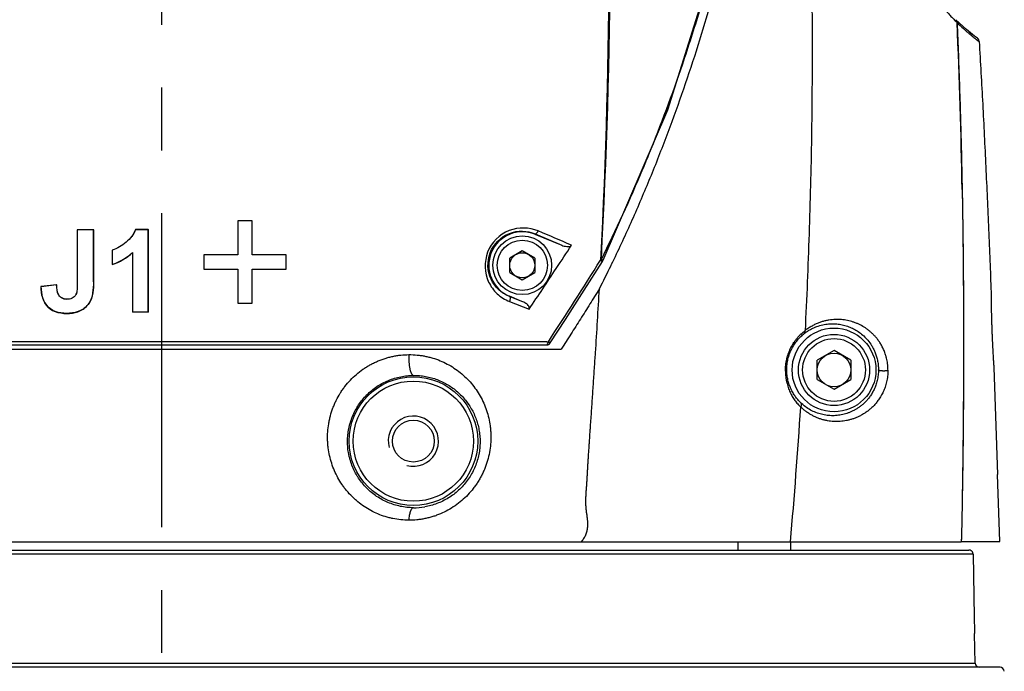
# Model space of a CAD drawing. Header units: millimetres. Extents: x 5828 to 6704, y 123 to 421.
# Tile 269 of 288: x 6558 to 6564, y 327 to 331. Entities that reach past the tile are written whole.
import ezdxf

# ---------------------------------------------------------------- set-up
doc = ezdxf.new("R2010")
doc.units = ezdxf.units.MM
doc.linetypes.add('CENTER', pattern=[0.6, 0.375, -0.075, 0.075, -0.075])
for name, color, linetype in [('中心线', 7, 'Continuous'), ('外形图', 7, 'Continuous'), ('尺寸标注', 7, 'Continuous'), ('运动范围', 7, 'Continuous')]:
    doc.layers.add(name, color=color, linetype=linetype)
doc.styles.add('微软雅黑', font='msyh.ttc', dxfattribs={"height": 1.5})
doc.dimstyles.new('尺寸标注_1_20比例', dxfattribs={"dimtxt": 1.5, "dimasz": 1.25, "dimexe": 0.5, "dimexo": 0.4, "dimgap": 0.5, "dimtad": 1, "dimdec": 1, "dimlfac": 20, "dimdsep": 46, "dimtxsty": '微软雅黑', "dimcen": 0.09, "dimadec": 0, "dimazin": 0, "dimtp": 0.01, "dimtm": 0.01, "dimtfac": 1, "dimtdec": 1, "dimtofl": 0, "dimtmove": 0, "dimatfit": 3, "dimfxl": 1, "dimtolj": 1, "dimarcsym": 0})

# ---------------------------------------------------------------- blocks, each defined once
blk = doc.blocks.new('*D1139')
at = {"layer": 'Defpoints', "color": 0}
for p in [(6498.9812, 336.8553), (6559.0462, 312.8006), (6498.9812, 278.1994)]:
    blk.add_point(p, dxfattribs=at)
at = {"layer": '尺寸标注', "color": 0, "lineweight": -2}
for p, q in [((6498.9812, 336.4553), (6498.9812, 277.6994)), ((6559.0462, 312.4006), (6559.0462, 277.6994)), ((6557.7962, 278.1994), (6500.2312, 278.1994))]:
    blk.add_line(p, q, dxfattribs=at)
at = {"layer": '尺寸标注', "color": 0}
for points in [[(6500.2312, 278.4078), (6500.2312, 277.9911), (6498.9812, 278.1994)], [(6557.7962, 277.9911), (6557.7962, 278.4078), (6559.0462, 278.1994)]]:
    blk.add_solid(points, dxfattribs=at)
at = {"layer": '尺寸标注', "color": 0, "insert": (6529.0137, 279.471), "char_height": 1.5, "attachment_point": 5, "style": '微软雅黑'}
blk.add_mtext('\\A1;\\A1;{\\fAlibaba PuHuiTi 3.0 55 Regular|b0|i0|c134|p18;1201.2}', dxfattribs=at)
blk = doc.blocks.new('*D1142')
at = {"layer": 'Defpoints', "color": 0}
for p in [(6543.4438, 336.8553), (6559.0462, 313.1006), (6543.4438, 284.9761)]:
    blk.add_point(p, dxfattribs=at)
at = {"layer": '尺寸标注', "color": 0, "lineweight": -2}
for p, q in [((6543.4438, 336.4553), (6543.4438, 284.4761)), ((6559.0462, 312.7006), (6559.0462, 284.4761)), ((6557.7962, 284.9761), (6544.6938, 284.9761))]:
    blk.add_line(p, q, dxfattribs=at)
at = {"layer": '尺寸标注', "color": 0}
for points in [[(6544.6938, 285.1845), (6544.6938, 284.7678), (6543.4438, 284.9761)], [(6557.7962, 284.7678), (6557.7962, 285.1845), (6559.0462, 284.9761)]]:
    blk.add_solid(points, dxfattribs=at)
at = {"layer": '尺寸标注', "color": 0, "insert": (6551.245, 286.2477), "char_height": 1.5, "attachment_point": 5, "style": '微软雅黑'}
blk.add_mtext('\\A1;\\A1;{\\fAlibaba PuHuiTi 3.0 55 Regular|b0|i0|c134|p18;312}', dxfattribs=at)
blk = doc.blocks.new('*D1143')
at = {"layer": 'Defpoints', "color": 0}
for p in [(6585.6452, 336.8553), (6559.0462, 313.4006), (6585.6452, 297.3862)]:
    blk.add_point(p, dxfattribs=at)
at = {"layer": '尺寸标注', "color": 0, "lineweight": -2}
for p, q in [((6585.6452, 336.4553), (6585.6452, 296.8862)), ((6559.0462, 313.0006), (6559.0462, 296.8862)), ((6560.2962, 297.3862), (6584.3952, 297.3862))]:
    blk.add_line(p, q, dxfattribs=at)
at = {"layer": '尺寸标注', "color": 0}
for points in [[(6560.2962, 297.5945), (6560.2962, 297.1779), (6559.0462, 297.3862)], [(6584.3952, 297.1779), (6584.3952, 297.5945), (6585.6452, 297.3862)]]:
    blk.add_solid(points, dxfattribs=at)
at = {"layer": '尺寸标注', "color": 0, "insert": (6572.0949, 298.6578), "char_height": 1.5, "attachment_point": 5, "style": '微软雅黑'}
blk.add_mtext('\\A1;\\A1;{\\fAlibaba PuHuiTi 3.0 55 Regular|b0|i0|c134|p18;532}', dxfattribs=at)
blk = doc.blocks.new('*D1147')
at = {"layer": 'Defpoints', "color": 0}
for p in [(6557.7962, 330.8596), (6559.0462, 313.1006), (6559.0462, 305.3798)]:
    blk.add_point(p, dxfattribs=at)
at = {"layer": '尺寸标注', "color": 0, "lineweight": -2}
for p, q in [((6557.7962, 330.4596), (6557.7962, 304.8798)), ((6559.0462, 312.7006), (6559.0462, 304.8798)), ((6556.5462, 305.3798), (6551.7141, 305.3798)), ((6560.2962, 305.3798), (6561.5462, 305.3798))]:
    blk.add_line(p, q, dxfattribs=at)
at = {"layer": '尺寸标注', "color": 0}
for points in [[(6556.5462, 305.1715), (6556.5462, 305.5882), (6557.7962, 305.3798)], [(6560.2962, 305.5882), (6560.2962, 305.1715), (6559.0462, 305.3798)]]:
    blk.add_solid(points, dxfattribs=at)
at = {"layer": '尺寸标注', "color": 0, "insert": (6553.3207, 306.6514), "char_height": 1.5, "attachment_point": 5, "style": '微软雅黑'}
blk.add_mtext('\\A1;\\A1;{\\fAlibaba PuHuiTi 3.0 55 Regular|b0|i0|c134|p18;25}', dxfattribs=at)
blk = doc.blocks.new('*D1157')
at = {"layer": 'Defpoints', "color": 0}
for p in [(6616.6112, 336.8553), (6559.0462, 313.0006), (6616.6112, 278.1994)]:
    blk.add_point(p, dxfattribs=at)
at = {"layer": '尺寸标注', "color": 0, "lineweight": -2}
for p, q in [((6616.6112, 336.4553), (6616.6112, 277.6994)), ((6559.0462, 312.6006), (6559.0462, 277.6994)), ((6560.2962, 278.1994), (6615.3612, 278.1994))]:
    blk.add_line(p, q, dxfattribs=at)
at = {"layer": '尺寸标注', "color": 0}
for points in [[(6560.2962, 278.4078), (6560.2962, 277.9911), (6559.0462, 278.1994)], [(6615.3612, 277.9911), (6615.3612, 278.4078), (6616.6112, 278.1994)]]:
    blk.add_solid(points, dxfattribs=at)
at = {"layer": '尺寸标注', "color": 0, "insert": (6587.8287, 279.479), "char_height": 1.5, "attachment_point": 5, "style": '微软雅黑'}
blk.add_mtext('\\A1;1151.3', dxfattribs=at)

msp = doc.modelspace()

# ---------------------------------------------------------------- linework, layer by layer
at = {"layer": '中心线', "linetype": 'CENTER', "ltscale": 5}
msp.add_line((6559.0462, 312.9415), (6559.0462, 331.5632), dxfattribs=at)
at = {"layer": '外形图', "linetype": 'ByBlock'}
for p, q in [((6563.8461, 330.9126), (6563.7828, 330.9718)), ((6563.894, 330.8734), (6563.8461, 330.9126)), ((6563.9116, 330.8608), (6563.894, 330.8734)), ((6563.9057, 330.8533), (6563.9061, 330.853)), ((6563.9061, 330.853), (6563.9226, 330.8415)), ((6563.9116, 330.8608), (6563.9098, 330.8621)), ((6563.9116, 330.8608), (6563.9116, 330.8608)), ((6558.5403, 329.7172), (6558.5399, 329.7177)), ((6558.6388, 329.7177), (6558.5399, 329.7177)), ((6558.5399, 329.7177), (6558.5399, 329.4001)), ((6558.6383, 329.7172), (6558.5403, 329.7172)), ((6558.5403, 329.7172), (6558.5403, 329.4001)), ((6558.6383, 329.7172), (6558.6388, 329.7177)), ((6558.6383, 329.4065), (6558.6383, 329.7172)), ((6558.6388, 329.4065), (6558.6388, 329.7177)), ((6558.8886, 329.7192), (6558.8883, 329.7197)), ((6558.8883, 329.7197), (6558.9648, 329.7197)), ((6558.9643, 329.7192), (6558.8886, 329.7192)), ((6558.9643, 329.7192), (6558.9648, 329.7197)), ((6558.9643, 329.2265), (6558.9643, 329.7192)), ((6558.9648, 329.2259), (6558.9648, 329.7194)), ((6559.4985, 329.7703), (6559.4981, 329.7707)), ((6559.5848, 329.7707), (6559.4981, 329.7707)), ((6559.4981, 329.7707), (6559.4981, 329.5683)), ((6559.4985, 329.7703), (6559.4985, 329.5678)), ((6559.5844, 329.7703), (6559.4985, 329.7703)), ((6559.5844, 329.7703), (6559.5848, 329.7707)), ((6559.5844, 329.5678), (6559.5844, 329.7703)), ((6559.5848, 329.5683), (6559.5848, 329.7707)), ((6561.273, 329.6931), (6561.2719, 329.6904)), ((6561.2719, 329.6904), (6561.4314, 329.6251)), ((6561.273, 329.6931), (6561.4314, 329.6251)), ((6558.7492, 329.5949), (6558.7488, 329.5953)), ((6558.7488, 329.5953), (6558.7488, 329.5097)), ((6558.7492, 329.5949), (6558.7492, 329.5104)), ((6558.871, 329.5822), (6558.8705, 329.5812)), ((6558.8705, 329.5812), (6558.8705, 329.2261)), ((6558.871, 329.5822), (6558.871, 329.2265)), ((6559.2961, 329.5678), (6559.2956, 329.5683)), ((6559.4981, 329.5683), (6559.2956, 329.5683)), ((6559.2956, 329.5683), (6559.2956, 329.4815)), ((6559.4985, 329.5678), (6559.2961, 329.5678)), ((6559.2961, 329.5678), (6559.2961, 329.482)), ((6559.4985, 329.5678), (6559.4981, 329.5683)), ((6559.5844, 329.5678), (6559.5848, 329.5683)), ((6559.7872, 329.5678), (6559.5844, 329.5678)), ((6559.7872, 329.5683), (6559.5848, 329.5683)), ((6559.7872, 329.4815), (6559.7872, 329.5683)), ((6561.1962, 329.5919), (6561.1212, 329.5486)), ((6561.1212, 329.462), (6561.1212, 329.5486)), ((6561.2712, 329.5486), (6561.1962, 329.5919)), ((6561.2712, 329.5486), (6561.2712, 329.462)), ((6561.6663, 329.5387), (6561.6678, 329.5404)), ((6561.6678, 329.5404), (6561.6776, 329.5355)), ((6558.7492, 329.5104), (6558.7488, 329.5098)), ((6559.2961, 329.482), (6559.2956, 329.4815)), ((6559.2956, 329.4815), (6559.4981, 329.4815)), ((6559.2961, 329.482), (6559.4985, 329.482)), ((6559.4985, 329.482), (6559.4981, 329.4815)), ((6559.4981, 329.4815), (6559.4981, 329.2791)), ((6559.4985, 329.482), (6559.4985, 329.2795)), ((6559.5844, 329.482), (6559.5848, 329.4815)), ((6559.5844, 329.2795), (6559.5844, 329.482)), ((6559.5844, 329.482), (6559.7872, 329.482)), ((6559.5848, 329.2791), (6559.5848, 329.4815)), ((6559.5848, 329.4815), (6559.7872, 329.4815)), ((6561.6776, 329.5355), (6561.6778, 329.5354)), ((6561.7258, 329.5047), (6561.729, 329.5113)), ((6561.1212, 329.462), (6561.1962, 329.4187)), ((6561.1962, 329.4187), (6561.2712, 329.462)), ((6558.4178, 329.3887), (6558.3242, 329.3779)), ((6558.3247, 329.3776), (6558.3242, 329.378)), ((6558.4174, 329.3882), (6558.3247, 329.3776)), ((6558.4174, 329.3882), (6558.4178, 329.3887)), ((6558.5403, 329.4001), (6558.5399, 329.4001)), ((6558.6383, 329.4065), (6558.6388, 329.4065)), ((6561.1205, 329.3202), (6561.12, 329.319)), ((6561.1944, 329.2899), (6561.12, 329.319)), ((6561.1944, 329.2899), (6561.1205, 329.3202)), ((6559.4985, 329.2795), (6559.4981, 329.2791)), ((6559.4981, 329.2791), (6559.5848, 329.2791)), ((6559.4985, 329.2795), (6559.5844, 329.2795)), ((6559.5844, 329.2795), (6559.5848, 329.2791)), ((6561.1191, 329.2898), (6561.2367, 329.244)), ((6558.871, 329.2265), (6558.8705, 329.226)), ((6558.9648, 329.226), (6558.8705, 329.226)), ((6558.871, 329.2265), (6558.9643, 329.2265)), ((6558.9643, 329.2265), (6558.9648, 329.226)), ((6556.352, 329.0303), (6561.3416, 329.0303)), ((6561.3418, 329.0489), (6561.3513, 329.0489)), ((6561.3513, 329.0489), (6561.3531, 329.0478)), ((6561.3531, 329.0478), (6561.3621, 329.0418)), ((6561.3621, 329.0418), (6561.3625, 329.0416)), ((6556.2957, 329.0053), (6561.4289, 329.0053)), ((6563.0562, 328.9957), (6562.9562, 328.938)), ((6563.1562, 328.938), (6563.0562, 328.9957)), ((6562.9562, 328.8225), (6562.9562, 328.938)), ((6563.1562, 328.938), (6563.1562, 328.8225)), ((6564.0105, 328.8953), (6564.0327, 328.2555)), ((6562.9562, 328.8225), (6563.0562, 328.7648)), ((6563.0562, 328.7648), (6563.1562, 328.8225)), ((6564.0323, 328.2553), (6564.0314, 328.2553)), ((6564.0452, 327.8553), (6564.0314, 328.2553)), ((6554.2765, 327.8548), (6563.8159, 327.8548)), ((6562.4831, 327.8553), (6562.4831, 327.8053)), ((6562.7962, 327.8553), (6562.7962, 327.8053)), ((6563.8159, 327.8553), (6564.0452, 327.8553)), ((6563.886, 327.7807), (6554.2054, 327.7807)), ((6554.2304, 327.8053), (6563.861, 327.8053)), ((6563.886, 327.7807), (6563.8926, 327.4053)), ((6563.8953, 327.3053), (6563.8953, 327.3063)), ((6563.8984, 327.1298), (6563.8953, 327.3053)), ((6564.0467, 327.1053), (6554.0457, 327.1053)), ((6554.194, 327.1298), (6563.8984, 327.1298))]:
    msp.add_line(p, q, dxfattribs=at)
for points in [[(6561.6778, 329.5354), (6562.0653, 330.4327), (6562.3892, 331.4708), (6562.6275, 332.6263), (6562.7744, 333.9091)], [(6563.8811, 330.884), (6563.8684, 330.8936), (6563.8609, 330.9005)], [(6561.3625, 329.0416), (6561.4532, 329.1809), (6561.5662, 329.3576), (6561.6742, 329.5289)], [(6561.6632, 329.5358), (6561.6648, 329.5372), (6561.6663, 329.5387)], [(6561.6742, 329.5289), (6561.6769, 329.5337), (6561.6778, 329.5354)]]:
    msp.add_lwpolyline(points, dxfattribs=at)
for centre, radius in [((6561.1962, 329.5053), 0.175), ((6561.1962, 329.5053), 0.15), ((6561.1962, 329.5053), 0.075), ((6563.0562, 328.8803), 0.25), ((6563.0562, 328.8803), 0.2125), ((6563.0562, 328.8803), 0.1875), ((6563.0562, 328.8803), 0.1), ((6560.5462, 328.4553), 0.3838), ((6560.5462, 328.4553), 0.3589), ((6560.5462, 328.4553), 0.125)]:
    msp.add_circle(centre, radius, dxfattribs=at)
for centre, radius, start, end in [((6552.1574, 334.1009), 10.5558, 341.25344, 343.06381), ((6564.6503, 331.8274), 1.2254, 224.69687, 225.42776), ((6563.7641, 330.9531), 0.0264, 29.94902, 45.10618), ((6563.7644, 330.9532), 0.0262, 22.31472, 29.94929), ((6523.5026, 329.2334), 40.3247, 1.02958, 2.44607), ((6564.2098, 331.2568), 0.5052, 232.83932, 233.00598), ((6563.8949, 330.8384), 0.028, 32.61297, 40.5858), ((6563.8952, 330.8385), 0.0277, 23.52969, 32.66515), ((6553.086, 333.7798), 9.5733, 337.82364, 341.28742), ((6553.6763, 333.5462), 8.9385, 337.19403, 337.78242), ((6553.1984, 333.7526), 9.4591, 333.55711, 337.16364), ((6561.1962, 329.5053), 0.2, 67.75004, 247.75004), ((6542.5974, 341.8571), 22.5063, 326.65766, 327.07844), ((6546.1102, 339.5504), 18.3039, 325.73147, 326.64575), ((6538.143, 344.232), 27.7339, 326.80699, 328.00149), ((6554.1356, 333.1964), 8.4404, 333.00177, 334.06267), ((6560.3378, -1799.2554), 2128.3046, 89.9729725, 90.1026085), ((6561.3416, 329.0553), 0.025, 270.0002, 326.74276), ((6561.3004, 329.0543), 0.0512, 348.25979, 354.01205), ((6528.5766, 330.8488), 34.3506, 354.99981, 356.34483), ((6560.5462, 328.4553), 0.15, 255, 195), ((6560.5487, 328.4549), 0.397, 269.64355, 279.54499), ((6568.7496, 327.4901), 4.8578, 181.00079, 182.16871), ((6563.9234, 327.1303), 0.025, 181, 270), ((6564.0467, 327.0803), 0.025, 1.7701, 90)]:
    msp.add_arc(centre, radius, start, end, dxfattribs=at)
for points, knots in [([(6561.1804, 336.8696), (6561.3144, 336.2631), (6561.5207, 335.0407), (6561.7392, 332.5927), (6561.7248, 330.7528), (6561.6632, 329.5358)], [0, 0, 0, 0, 0.252871, 0.503893, 1, 1, 1, 1]), ([(6561.6678, 329.5404), (6561.7328, 330.7569), (6561.7557, 333.2156), (6561.4584, 335.6652), (6561.1932, 336.8729)], [0, 0, 0, 0, 0.496281, 1, 1, 1, 1]), ([(6561.729, 329.5113), (6561.769, 329.5937), (6561.827, 329.7182), (6561.9005, 329.8859), (6561.9715, 330.0547), (6562.0557, 330.2676), (6562.1808, 330.6118), (6562.292, 330.9609), (6562.3901, 331.3137), (6562.4572, 331.5801), (6562.5182, 331.8479), (6562.5733, 332.117), (6562.6226, 332.3872), (6562.6664, 332.6583), (6562.705, 332.9303), (6562.7385, 333.2029), (6562.7673, 333.4761), (6562.7834, 333.6585), (6562.7907, 333.7497)], [0, 0, 0, 0, 0.062504, 0.093758, 0.12501, 0.187511, 0.250013, 0.375008, 0.437508, 0.500008, 0.562506, 0.625006, 0.687504, 0.750003, 0.812503, 0.875003, 0.937503, 1, 1, 1, 1]), ([(6562.7907, 333.7495), (6562.8088, 333.556), (6562.8412, 333.169), (6562.8724, 332.6848), (6562.8918, 332.2976), (6562.9038, 332.0075), (6562.9132, 331.7175), (6562.92, 331.4277), (6562.9243, 331.1381), (6562.9266, 330.7523), (6562.9232, 330.2704), (6562.909, 329.6927), (6562.893, 329.3079), (6562.8833, 329.1156)], [0, 0, 0, 0, 0.125692, 0.251155, 0.313804, 0.376398, 0.438938, 0.501424, 0.563862, 0.626258, 0.750938, 0.875505, 1, 1, 1, 1]), ([(6563.4617, 331.542), (6563.4679, 331.5212), (6563.4806, 331.481), (6563.5007, 331.423), (6563.5214, 331.3689), (6563.5425, 331.3187), (6563.5639, 331.2724), (6563.5853, 331.2299), (6563.6067, 331.191), (6563.6279, 331.1556), (6563.6487, 331.1235), (6563.6692, 331.0943), (6563.6861, 331.0718), (6563.6993, 331.0551), (6563.7089, 331.0433), (6563.7183, 331.032), (6563.7304, 331.0178), (6563.7452, 331.0013), (6563.7624, 330.9827), (6563.7737, 330.9711), (6563.7792, 330.9655)], [0, 0, 0, 0, 0.097566, 0.189969, 0.277052, 0.358857, 0.435448, 0.506919, 0.573496, 0.635423, 0.69294, 0.74638, 0.796132, 0.819739, 0.842558, 0.864629, 0.885979, 0.926597, 0.964558, 1, 1, 1, 1]), ([(6563.7828, 330.9718), (6563.784, 330.9706), (6563.7862, 330.9679), (6563.7879, 330.9648), (6563.7885, 330.9632)], [0, 0, 0, 0, 0.500383, 1, 1, 1, 1]), ([(6563.7885, 330.9632), (6563.7891, 330.9618), (6563.79, 330.9589), (6563.7904, 330.9559), (6563.7904, 330.9544)], [0, 0, 0, 0, 0.50049, 1, 1, 1, 1]), ([(6563.7886, 330.9631), (6563.7891, 330.9618), (6563.79, 330.9589), (6563.7904, 330.9559), (6563.7905, 330.9544)], [0, 0, 0, 0, 0.500777, 1, 1, 1, 1]), ([(6563.7904, 330.9544), (6563.7959, 330.8254), (6563.8032, 330.6317), (6563.8111, 330.3735), (6563.8161, 330.1798), (6563.8203, 329.9861), (6563.8237, 329.7923), (6563.8263, 329.5986), (6563.8287, 329.3402), (6563.8299, 329.0173), (6563.8283, 328.6297), (6563.8238, 328.2422), (6563.8189, 327.9839), (6563.8159, 327.8548)], [0, 0, 0, 0, 0.124999, 0.187499, 0.25, 0.312501, 0.375002, 0.437502, 0.500002, 0.625001, 0.750001, 0.875001, 1, 1, 1, 1]), ([(6563.7905, 330.9544), (6563.8029, 330.9422), (6563.821, 330.9251), (6563.8445, 330.9039), (6563.8596, 330.8908), (6563.8732, 330.8793), (6563.8851, 330.8695), (6563.8953, 330.8612), (6563.9017, 330.8563), (6563.9046, 330.8542)], [0, 0, 0, 0, 0.343969, 0.491721, 0.623789, 0.740477, 0.841974, 0.928432, 1, 1, 1, 1]), ([(6563.9162, 330.8566), (6563.9158, 330.857), (6563.9144, 330.8585), (6563.9129, 330.8599), (6563.9116, 330.8608)], [0, 0, 0, 0, 0.253771, 1, 1, 1, 1]), ([(6563.9222, 330.8446), (6563.9221, 330.845), (6563.9217, 330.8467), (6563.9211, 330.8484), (6563.9206, 330.8496)], [0, 0, 0, 0, 0.247556, 1, 1, 1, 1]), ([(6563.9223, 330.8415), (6563.9297, 330.7169), (6563.9436, 330.4675), (6563.959, 330.1557), (6563.9704, 329.9063), (6563.9812, 329.657), (6563.9888, 329.47), (6563.9936, 329.3453)], [0, 0, 0, 0, 0.250131, 0.500189, 0.625182, 0.750148, 1, 1, 1, 1]), ([(6563.8207, 329.958), (6563.824, 329.7828), (6563.8273, 329.52), (6563.829, 329.1695), (6563.829, 328.9066), (6563.8277, 328.6438), (6563.8244, 328.2933), (6563.8198, 328.0305), (6563.8159, 327.8553)], [0, 0, 0, 0, 0.249999, 0.374999, 0.5, 0.625001, 0.750002, 1, 1, 1, 1]), ([(6558.8884, 329.7199), (6558.8778, 329.6901), (6558.835, 329.6386), (6558.7793, 329.6053), (6558.7488, 329.5953)], [0, 0, 0, 0, 0.496041, 1, 1, 1, 1]), ([(6558.8886, 329.7192), (6558.878, 329.6895), (6558.8352, 329.6383), (6558.7797, 329.605), (6558.7492, 329.5949)], [0, 0, 0, 0, 0.496072, 1, 1, 1, 1]), ([(6561.2913, 329.7102), (6561.2381, 329.7324), (6561.1055, 329.7361), (6560.9647, 329.5945), (6560.9719, 329.4278), (6561.0423, 329.3314), (6561.0927, 329.3006), (6561.1191, 329.2898)], [0, 0, 0, 0, 0.244943, 0.503899, 0.755744, 0.878605, 1, 1, 1, 1]), ([(6561.12, 329.319), (6561.0733, 329.3371), (6560.9889, 329.415), (6560.9831, 329.5897), (6561.1076, 329.7162), (6561.226, 329.7133), (6561.273, 329.6931)], [0, 0, 0, 0, 0.240176, 0.493533, 0.754443, 1, 1, 1, 1]), ([(6561.273, 329.6931), (6561.2743, 329.6926), (6561.2835, 329.6946), (6561.2882, 329.7035), (6561.2913, 329.7102)], [0, 0, 0, 0, 0.156812, 1, 1, 1, 1]), ([(6561.4314, 329.6251), (6561.4408, 329.6213), (6561.4588, 329.6159), (6561.4842, 329.6168), (6561.4896, 329.6251)], [0, 0, 0, 0, 0.50888, 1, 1, 1, 1]), ([(6558.3242, 329.3779), (6558.3242, 329.3346), (6558.3488, 329.234), (6558.4748, 329.2103), (6558.5621, 329.2294), (6558.634, 329.29), (6558.6388, 329.3628), (6558.6388, 329.4065)], [0, 0, 0, 0, 0.246128, 0.497679, 0.62612, 0.752382, 1, 1, 1, 1]), ([(6558.6383, 329.4065), (6558.6383, 329.363), (6558.6336, 329.2904), (6558.5621, 329.2299), (6558.475, 329.2107), (6558.3494, 329.2341), (6558.3248, 329.3343), (6558.3247, 329.3776)], [0, 0, 0, 0, 0.247634, 0.373906, 0.502352, 0.753929, 1, 1, 1, 1]), ([(6558.5403, 329.4001), (6558.5403, 329.3896), (6558.541, 329.3687), (6558.538, 329.337), (6558.5191, 329.3088), (6558.4866, 329.3002), (6558.4537, 329.3032), (6558.4195, 329.333), (6558.4181, 329.3674), (6558.4174, 329.3882)], [0, 0, 0, 0, 0.124638, 0.248917, 0.372877, 0.499278, 0.627335, 0.753057, 1, 1, 1, 1]), ([(6558.5399, 329.4001), (6558.5399, 329.3896), (6558.5405, 329.3688), (6558.5376, 329.3373), (6558.5187, 329.3091), (6558.4864, 329.3006), (6558.4535, 329.3038), (6558.4197, 329.3337), (6558.4185, 329.368), (6558.4178, 329.3887)], [0, 0, 0, 0, 0.124641, 0.248915, 0.372836, 0.499213, 0.627258, 0.752968, 1, 1, 1, 1]), ([(6561.6561, 329.3648), (6561.6467, 329.3497), (6561.628, 329.3197), (6561.5998, 329.2746), (6561.5715, 329.2296), (6561.5431, 329.1846), (6561.5147, 329.1397), (6561.4862, 329.0949), (6561.4576, 329.05), (6561.4385, 329.0202), (6561.4289, 329.0053)], [0, 0, 0, 0, 0.125, 0.25, 0.375, 0.5, 0.625, 0.75, 0.875, 1, 1, 1, 1]), ([(6561.5486, 327.8548), (6561.5514, 327.8578), (6561.5568, 327.8641), (6561.5639, 327.8742), (6561.5701, 327.885), (6561.5754, 327.8962), (6561.5798, 327.9078), (6561.5825, 327.9176), (6561.5843, 327.9256), (6561.5856, 327.9335), (6561.5867, 327.9434), (6561.5872, 327.9552), (6561.5871, 327.967), (6561.5864, 327.9786), (6561.5853, 327.99), (6561.5839, 328.0015), (6561.5819, 328.0166), (6561.5799, 328.0318), (6561.5781, 328.047), (6561.5771, 328.0565), (6561.5765, 328.0642), (6561.576, 328.0719), (6561.5756, 328.0816), (6561.5754, 328.0933), (6561.5755, 328.1051), (6561.5758, 328.1169), (6561.5763, 328.1287), (6561.577, 328.1405), (6561.5778, 328.1524), (6561.5787, 328.1642), (6561.5796, 328.1761), (6561.5805, 328.1879), (6561.5814, 328.1998), (6561.5821, 328.2116), (6561.583, 328.2274), (6561.584, 328.2471), (6561.5853, 328.2708), (6561.5866, 328.2945), (6561.588, 328.3182), (6561.5895, 328.3419), (6561.5916, 328.3735), (6561.5937, 328.4052), (6561.5959, 328.4368), (6561.5981, 328.4684), (6561.6003, 328.5001), (6561.6024, 328.5318), (6561.6046, 328.5634), (6561.6073, 328.603), (6561.6106, 328.6505), (6561.6139, 328.6981), (6561.6171, 328.7456), (6561.6204, 328.7932), (6561.6236, 328.8408), (6561.6278, 328.9042), (6561.6351, 329.0153), (6561.6451, 329.1741), (6561.6525, 329.3012), (6561.6561, 329.3648)], [0, 0, 0, 0, 0.008074, 0.016219, 0.024393, 0.032548, 0.040658, 0.048699, 0.052688, 0.056651, 0.064508, 0.072288, 0.079987, 0.087609, 0.09518, 0.102721, 0.110249, 0.1253, 0.132841, 0.140406, 0.144201, 0.148008, 0.155654, 0.16334, 0.171062, 0.178813, 0.186586, 0.194375, 0.202174, 0.20998, 0.217789, 0.225595, 0.233394, 0.241186, 0.248974, 0.26454, 0.280107, 0.295683, 0.31127, 0.326867, 0.342474, 0.37371, 0.389333, 0.404956, 0.436206, 0.451834, 0.467466, 0.49874, 0.530023, 0.561313, 0.59261, 0.623914, 0.655225, 0.686542, 0.749192, 0.874557, 1, 1, 1, 1]), ([(6561.12, 329.319), (6561.1234, 329.3173), (6561.1246, 329.3045), (6561.1217, 329.2956), (6561.1191, 329.2898)], [0, 0, 0, 0, 0.372025, 1, 1, 1, 1]), ([(6563.9932, 329.3453), (6563.9932, 329.3453), (6563.9932, 329.3453), (6563.9932, 329.3453), (6563.9932, 329.3453), (6563.9932, 329.3452), (6563.9932, 329.3452), (6563.9932, 329.3452), (6563.9932, 329.3451), (6563.9932, 329.3451), (6563.9932, 329.345), (6563.9932, 329.3448), (6563.9932, 329.3446), (6563.9932, 329.3444), (6563.9932, 329.3442), (6563.9932, 329.3439), (6563.9932, 329.3434), (6563.9932, 329.3428), (6563.9932, 329.3419), (6563.9933, 329.3409), (6563.9933, 329.3398), (6563.9933, 329.3385), (6563.9933, 329.3371), (6563.9933, 329.3349), (6563.9933, 329.3319), (6563.9933, 329.328), (6563.9934, 329.3235), (6563.9934, 329.3185), (6563.9935, 329.3131), (6563.9935, 329.3072), (6563.9936, 329.3008), (6563.9937, 329.2915), (6563.9939, 329.2788), (6563.9941, 329.2625), (6563.9945, 329.2448), (6563.9948, 329.2259), (6563.9953, 329.206), (6563.9958, 329.1853), (6563.9964, 329.1639), (6563.9971, 329.1422), (6563.9979, 329.1202), (6563.9987, 329.0982), (6563.9996, 329.0764), (6564.0005, 329.0551), (6564.0015, 329.0344), (6564.0025, 329.0145), (6564.0035, 328.9957), (6564.0045, 328.978), (6564.0055, 328.9617), (6564.0062, 328.949), (6564.0068, 328.9397), (6564.0072, 328.9334), (6564.0076, 328.9275), (6564.008, 328.922), (6564.0083, 328.9171), (6564.0086, 328.9126), (6564.0089, 328.9086), (6564.0091, 328.9056), (6564.0093, 328.9035), (6564.0094, 328.9021), (6564.0094, 328.9008), (6564.0095, 328.8996), (6564.0096, 328.8986), (6564.0097, 328.8978), (6564.0097, 328.8971), (6564.0097, 328.8967), (6564.0098, 328.8964), (6564.0098, 328.8961), (6564.0098, 328.8959), (6564.0098, 328.8957), (6564.0098, 328.8956), (6564.0098, 328.8955), (6564.0098, 328.8954), (6564.0098, 328.8954), (6564.0098, 328.8953), (6564.0098, 328.8953), (6564.0098, 328.8953), (6564.0098, 328.8953), (6564.0098, 328.8953), (6564.0098, 328.8953), (6564.0098, 328.8953)], [0, 0, 0, 0, 0.000009, 0.000021, 0.000038, 0.000085, 0.000152, 0.000237, 0.000341, 0.000464, 0.000606, 0.000946, 0.001361, 0.001852, 0.002417, 0.003057, 0.003772, 0.005424, 0.007374, 0.009619, 0.012158, 0.01499, 0.018115, 0.02153, 0.029228, 0.038066, 0.048015, 0.059049, 0.071141, 0.084265, 0.098393, 0.113493, 0.146448, 0.182796, 0.222199, 0.264283, 0.308629, 0.354812, 0.402395, 0.450914, 0.499899, 0.548882, 0.597396, 0.644972, 0.691148, 0.735489, 0.777573, 0.816984, 0.853347, 0.886325, 0.90144, 0.915583, 0.928723, 0.940833, 0.951885, 0.961851, 0.970705, 0.978419, 0.981842, 0.984974, 0.987812, 0.990358, 0.992608, 0.994562, 0.996218, 0.996935, 0.997577, 0.998143, 0.998635, 0.999051, 0.999393, 0.999535, 0.999658, 0.999762, 0.999848, 0.999914, 0.999962, 0.999979, 0.99999, 1, 1, 1, 1]), ([(6561.2367, 329.244), (6561.2397, 329.2485), (6561.2354, 329.2653), (6561.2173, 329.2784), (6561.2023, 329.2867), (6561.1944, 329.2899)], [0, 0, 0, 0, 0.242363, 0.620438, 1, 1, 1, 1]), ([(6562.8789, 329.0983), (6562.885, 329.103), (6562.8972, 329.1118), (6562.9159, 329.123), (6562.9345, 329.1323), (6562.9586, 329.1421), (6562.9883, 329.1508), (6563.0233, 329.1561), (6563.0572, 329.1569), (6563.0898, 329.1538), (6563.1212, 329.1469), (6563.1514, 329.1365), (6563.1804, 329.1226), (6563.2081, 329.105), (6563.2344, 329.0834), (6563.2592, 329.0572), (6563.2778, 329.0313), (6563.2912, 329.0076), (6563.3007, 328.9872), (6563.309, 328.9645), (6563.3145, 328.9438), (6563.318, 328.9258), (6563.3199, 328.9112), (6563.3212, 328.896), (6563.3214, 328.8856), (6563.3214, 328.8803)], [0, 0, 0, 0, 0.037603, 0.073135, 0.106909, 0.139194, 0.200136, 0.257445, 0.312196, 0.365236, 0.41728, 0.468986, 0.521014, 0.574092, 0.629099, 0.687203, 0.750093, 0.784122, 0.820441, 0.859619, 0.902317, 0.925187, 0.949123, 0.974116, 1, 1, 1, 1]), ([(6563.3784, 328.8774), (6563.3783, 328.8832), (6563.378, 328.8946), (6563.3769, 328.9087), (6563.3756, 328.9197), (6563.3741, 328.9302), (6563.3717, 328.9428), (6563.3688, 328.9549), (6563.3661, 328.9643), (6563.3634, 328.9731), (6563.3597, 328.9838), (6563.3549, 328.996), (6563.3498, 329.0075), (6563.3444, 329.0185), (6563.3388, 329.0289), (6563.3329, 329.0387), (6563.3268, 329.0481), (6563.3206, 329.057), (6563.3142, 329.0655), (6563.3055, 329.0762), (6563.2943, 329.0887), (6563.2803, 329.1024), (6563.2658, 329.1148), (6563.246, 329.1297), (6563.2253, 329.1426), (6563.2039, 329.1534), (6563.1875, 329.1605), (6563.1708, 329.1666), (6563.1481, 329.1734), (6563.1246, 329.1783), (6563.1007, 329.181), (6563.0824, 329.182), (6563.0637, 329.1819), (6563.0447, 329.1806), (6563.0287, 329.1786), (6563.0158, 329.1763), (6563.0025, 329.1735), (6562.9858, 329.1691), (6562.9656, 329.1622), (6562.9451, 329.1536), (6562.9244, 329.1429), (6562.9036, 329.1303), (6562.89, 329.1207), (6562.8833, 329.1156)], [0, 0, 0, 0, 0.025385, 0.050108, 0.062131, 0.073885, 0.096571, 0.118251, 0.128741, 0.13901, 0.158922, 0.178066, 0.196515, 0.214335, 0.231591, 0.24834, 0.264637, 0.280529, 0.296057, 0.311259, 0.340815, 0.369428, 0.397282, 0.42453, 0.4777, 0.503867, 0.529878, 0.555816, 0.581761, 0.633979, 0.660441, 0.687245, 0.71448, 0.742244, 0.770644, 0.785122, 0.799805, 0.829862, 0.860991, 0.893406, 0.927306, 0.962802, 1, 1, 1, 1]), ([(6562.7659, 328.8738), (6562.7659, 328.8796), (6562.7661, 328.8915), (6562.7676, 328.9095), (6562.7702, 328.9275), (6562.7739, 328.9456), (6562.7787, 328.9634), (6562.7845, 328.9809), (6562.7914, 328.9979), (6562.8017, 329.0197), (6562.8137, 329.0402), (6562.8271, 329.0592), (6562.8376, 329.0723), (6562.8485, 329.0846), (6562.8634, 329.0994), (6562.8752, 329.1095), (6562.8834, 329.1157)], [0, 0, 0, 0, 0.063462, 0.128098, 0.193606, 0.259704, 0.326087, 0.392426, 0.458399, 0.523739, 0.651398, 0.713335, 0.77382, 0.832735, 0.890065, 1, 1, 1, 1]), ([(6562.7743, 328.8803), (6562.7743, 328.891), (6562.7754, 328.9127), (6562.78, 328.9395), (6562.7857, 328.9609), (6562.7909, 328.9767), (6562.797, 328.9921), (6562.8062, 329.0116), (6562.817, 329.0301), (6562.829, 329.0471), (6562.8413, 329.0627), (6562.8576, 329.0802), (6562.8718, 329.0926), (6562.8789, 329.0983)], [0, 0, 0, 0, 0.128107, 0.259779, 0.326318, 0.392884, 0.459103, 0.524592, 0.652184, 0.714064, 0.774443, 0.890294, 1, 1, 1, 1]), ([(6562.8789, 329.0983), (6562.8795, 329.0987), (6562.8804, 329.0997), (6562.8817, 329.1014), (6562.8826, 329.1034), (6562.8833, 329.1056), (6562.8838, 329.1079), (6562.8839, 329.1104), (6562.8838, 329.113), (6562.8835, 329.1148), (6562.8834, 329.1157)], [0, 0, 0, 0, 0.109852, 0.220585, 0.335235, 0.455615, 0.582142, 0.715034, 0.854397, 1, 1, 1, 1]), ([(6561.3416, 329.0303), (6561.3426, 329.0303), (6561.3481, 329.0327), (6561.3496, 329.0392), (6561.3505, 329.0439)], [0, 0, 0, 0, 0.162718, 1, 1, 1, 1]), ([(6560.518, 327.9832), (6560.5023, 327.9833), (6560.4708, 327.985), (6560.4319, 327.991), (6560.4013, 327.9981), (6560.3712, 328.0066), (6560.3344, 328.02), (6560.2921, 328.0402), (6560.252, 328.0644), (6560.2207, 328.0877), (6560.1971, 328.1081), (6560.1745, 328.1296), (6560.1534, 328.1527), (6560.1341, 328.1772), (6560.1159, 328.2027), (6560.0954, 328.2362), (6560.0747, 328.2786), (6560.058, 328.3228), (6560.0455, 328.3687), (6560.0387, 328.4078), (6560.0355, 328.4395), (6560.0339, 328.4714), (6560.0347, 328.5116), (6560.0394, 328.5516), (6560.0454, 328.5833), (6560.0531, 328.6148), (6560.063, 328.6459), (6560.0752, 328.6761), (6560.089, 328.7059), (6560.105, 328.7346), (6560.1231, 328.7621), (6560.1426, 328.7887), (6560.1695, 328.8201), (6560.2054, 328.8544), (6560.238, 328.8798), (6560.2656, 328.898), (6560.2869, 328.9106), (6560.3087, 328.9221), (6560.3311, 328.9324), (6560.3539, 328.9416), (6560.377, 328.9496), (6560.4005, 328.9563), (6560.4242, 328.9619), (6560.4481, 328.9663), (6560.4799, 328.9704), (6560.5039, 328.9718), (6560.5199, 328.9718)], [0, 0, 0, 0, 0.030758, 0.061448, 0.076764, 0.092053, 0.12256, 0.153014, 0.183446, 0.213875, 0.229097, 0.244323, 0.27479, 0.290044, 0.305313, 0.335894, 0.366556, 0.397315, 0.428186, 0.459181, 0.474734, 0.490325, 0.521611, 0.553053, 0.568841, 0.584669, 0.616431, 0.632374, 0.648355, 0.680404, 0.696476, 0.712572, 0.74481, 0.777082, 0.809343, 0.825459, 0.841552, 0.857614, 0.87364, 0.889626, 0.905569, 0.921465, 0.93731, 0.953097, 0.968816, 1, 1, 1, 1]), ([(6560.5199, 328.9718), (6560.536, 328.9719), (6560.5601, 328.9708), (6560.592, 328.967), (6560.6156, 328.963), (6560.6389, 328.9579), (6560.6694, 328.9495), (6560.7064, 328.9363), (6560.7488, 328.9164), (6560.789, 328.8926), (6560.8265, 328.8651), (6560.8611, 328.8344), (6560.8927, 328.8004), (6560.9209, 328.7636), (6560.9456, 328.7242), (6560.9665, 328.6824), (6560.9835, 328.6386), (6560.9964, 328.593), (6561.0036, 328.5539), (6561.007, 328.5221), (6561.009, 328.4899), (6561.0085, 328.4492), (6561.0031, 328.4003), (6560.9946, 328.3599), (6560.9854, 328.3281), (6560.9772, 328.3044), (6560.9679, 328.2812), (6560.9574, 328.2583), (6560.9457, 328.236), (6560.9329, 328.2143), (6560.919, 328.1932), (6560.8991, 328.1661), (6560.8717, 328.1342), (6560.8352, 328.0995), (6560.7955, 328.0689), (6560.7531, 328.0426), (6560.7158, 328.0244), (6560.6852, 328.0123), (6560.6619, 328.0044), (6560.6383, 327.9978), (6560.6145, 327.9923), (6560.5905, 327.9882), (6560.5584, 327.9843), (6560.5341, 327.9832), (6560.518, 327.9832)], [0, 0, 0, 0, 0.031245, 0.046791, 0.062274, 0.077689, 0.093033, 0.123523, 0.153802, 0.183909, 0.213893, 0.243805, 0.273697, 0.303625, 0.333646, 0.363813, 0.394173, 0.424769, 0.455624, 0.471162, 0.486778, 0.518231, 0.549981, 0.582018, 0.598134, 0.614301, 0.630514, 0.646767, 0.663051, 0.679357, 0.695676, 0.711999, 0.744613, 0.777139, 0.809525, 0.841748, 0.873778, 0.889723, 0.905619, 0.921469, 0.937275, 0.953036, 0.968749, 1, 1, 1, 1]), ([(6560.5199, 328.9718), (6560.5197, 328.968), (6560.5193, 328.9602), (6560.5192, 328.9486), (6560.5194, 328.9371), (6560.5199, 328.9259), (6560.5208, 328.9152), (6560.522, 328.9052), (6560.5233, 328.8961), (6560.5249, 328.8876), (6560.5268, 328.8797), (6560.5288, 328.8723), (6560.5312, 328.8656), (6560.5334, 328.8606), (6560.5354, 328.8571), (6560.5368, 328.8548), (6560.5383, 328.8528), (6560.5398, 328.8512), (6560.5414, 328.8499), (6560.543, 328.8489), (6560.5446, 328.8482), (6560.5457, 328.8481), (6560.5462, 328.848)], [0, 0, 0, 0, 0.088068, 0.17703, 0.265121, 0.350709, 0.432321, 0.508915, 0.57945, 0.644135, 0.705652, 0.764324, 0.818618, 0.867412, 0.889469, 0.909848, 0.928508, 0.945489, 0.960891, 0.974892, 0.98779, 1, 1, 1, 1]), ([(6560.1533, 328.4553), (6560.1534, 328.4678), (6560.1548, 328.493), (6560.1604, 328.5306), (6560.1697, 328.5676), (6560.1826, 328.6038), (6560.199, 328.6387), (6560.2189, 328.672), (6560.242, 328.7034), (6560.2682, 328.7323), (6560.2972, 328.7586), (6560.3285, 328.7819), (6560.362, 328.802), (6560.3971, 328.8185), (6560.4335, 328.8316), (6560.4708, 328.8409), (6560.5084, 328.8466), (6560.5337, 328.8479), (6560.5462, 328.848)], [0, 0, 0, 0, 0.061188, 0.122741, 0.184648, 0.24691, 0.30953, 0.372452, 0.435611, 0.498959, 0.562395, 0.625793, 0.689048, 0.752081, 0.814795, 0.877092, 0.938873, 1, 1, 1, 1]), ([(6560.5462, 328.848), (6560.5585, 328.8481), (6560.5829, 328.8471), (6560.6191, 328.8422), (6560.6545, 328.8342), (6560.6886, 328.823), (6560.7214, 328.8089), (6560.7526, 328.7921), (6560.7819, 328.7726), (6560.8094, 328.7506), (6560.8348, 328.7264), (6560.8579, 328.7), (6560.8786, 328.6716), (6560.8968, 328.6414), (6560.9123, 328.6095), (6560.925, 328.5761), (6560.9347, 328.5415), (6560.9412, 328.5057), (6560.9444, 328.4692), (6560.9442, 328.4321), (6560.9405, 328.3948), (6560.9332, 328.3577), (6560.9222, 328.3212), (6560.9076, 328.2857), (6560.8897, 328.2516), (6560.8684, 328.2193), (6560.844, 328.1892), (6560.8169, 328.1618), (6560.7873, 328.1371), (6560.7556, 328.1155), (6560.7221, 328.0972), (6560.6872, 328.0823), (6560.6513, 328.0708), (6560.6268, 328.0655), (6560.6145, 328.0635)], [0, 0, 0, 0, 0.031249, 0.062228, 0.092954, 0.123427, 0.153655, 0.183689, 0.21358, 0.243372, 0.273109, 0.302842, 0.332626, 0.36252, 0.392582, 0.422844, 0.453344, 0.484133, 0.515258, 0.546706, 0.578453, 0.610496, 0.642841, 0.67542, 0.708146, 0.74094, 0.773748, 0.806529, 0.839222, 0.871763, 0.904104, 0.936254, 0.968222, 1, 1, 1, 1]), ([(6562.7659, 328.8738), (6562.7658, 328.8679), (6562.7661, 328.8563), (6562.7678, 328.8391), (6562.77, 328.8252), (6562.7721, 328.8143), (6562.7745, 328.8038), (6562.7779, 328.7909), (6562.7826, 328.7759), (6562.788, 328.7615), (6562.7939, 328.7477), (6562.8003, 328.7345), (6562.8073, 328.722), (6562.8147, 328.71), (6562.8226, 328.6987), (6562.8309, 328.688), (6562.8422, 328.6746), (6562.8512, 328.6651), (6562.8573, 328.6589)], [0, 0, 0, 0, 0.073416, 0.14516, 0.21532, 0.2498, 0.283868, 0.350809, 0.416228, 0.480198, 0.542781, 0.604014, 0.663926, 0.722538, 0.779892, 0.836151, 0.891504, 1, 1, 1, 1]), ([(6562.7659, 328.8738), (6562.7665, 328.874), (6562.7677, 328.8744), (6562.7694, 328.8752), (6562.7708, 328.876), (6562.772, 328.8768), (6562.773, 328.8776), (6562.7737, 328.8785), (6562.7742, 328.8794), (6562.7743, 328.88), (6562.7743, 328.8803)], [0, 0, 0, 0, 0.180066, 0.343506, 0.490323, 0.620712, 0.735201, 0.834906, 0.921942, 1, 1, 1, 1]), ([(6562.8559, 328.6863), (6562.8503, 328.6918), (6562.8396, 328.7034), (6562.8247, 328.7224), (6562.8111, 328.7435), (6562.7991, 328.7667), (6562.7889, 328.7921), (6562.7809, 328.8197), (6562.7757, 328.8493), (6562.7744, 328.8698), (6562.7743, 328.8803)], [0, 0, 0, 0, 0.107997, 0.219703, 0.33558, 0.456302, 0.582627, 0.715115, 0.854311, 1, 1, 1, 1]), ([(6563.3214, 328.8803), (6563.3214, 328.8751), (6563.3211, 328.8647), (6563.3197, 328.8491), (6563.3174, 328.8336), (6563.3143, 328.8185), (6563.3104, 328.8039), (6563.306, 328.7901), (6563.301, 328.7769), (6563.2955, 328.7645), (6563.2897, 328.7529), (6563.2836, 328.742), (6563.2772, 328.7317), (6563.2706, 328.722), (6563.2639, 328.7129), (6563.2569, 328.7043), (6563.2498, 328.6962), (6563.2426, 328.6886), (6563.2353, 328.6815), (6563.2278, 328.6747), (6563.2203, 328.6684), (6563.2102, 328.6605), (6563.1974, 328.6514), (6563.1816, 328.6419), (6563.1656, 328.6336), (6563.1493, 328.6265), (6563.1329, 328.6206), (6563.1163, 328.6158), (6563.0996, 328.612), (6563.0828, 328.6093), (6563.066, 328.6077), (6563.0434, 328.6069), (6563.0151, 328.6086), (6562.9813, 328.6149), (6562.948, 328.6255), (6562.9155, 328.6407), (6562.8842, 328.6608), (6562.865, 328.6773), (6562.8559, 328.6863)], [0, 0, 0, 0, 0.024193, 0.048745, 0.073237, 0.097295, 0.120753, 0.143493, 0.165388, 0.186418, 0.206653, 0.226159, 0.244989, 0.263203, 0.280864, 0.298029, 0.314749, 0.33107, 0.347029, 0.362662, 0.378004, 0.393083, 0.422548, 0.451238, 0.479301, 0.506859, 0.534015, 0.560861, 0.587475, 0.613927, 0.640283, 0.666601, 0.719327, 0.772563, 0.826742, 0.882331, 0.939866, 1, 1, 1, 1]), ([(6563.3782, 328.8774), (6563.3782, 328.8717), (6563.3778, 328.8603), (6563.3762, 328.8432), (6563.3738, 328.8262), (6563.3704, 328.8096), (6563.3662, 328.7936), (6563.3613, 328.7783), (6563.3558, 328.7638), (6563.348, 328.7458), (6563.3392, 328.7289), (6563.3296, 328.7133), (6563.3199, 328.699), (6563.3097, 328.6858), (6563.299, 328.6735), (6563.291, 328.6649), (6563.2828, 328.6569), (6563.2745, 328.6492), (6563.266, 328.6421), (6563.2547, 328.6331), (6563.2404, 328.6229), (6563.2227, 328.6121), (6563.2047, 328.6027), (6563.1864, 328.5946), (6563.168, 328.5878), (6563.1494, 328.5823), (6563.1307, 328.578), (6563.1118, 328.5749), (6563.0929, 328.5729), (6563.0739, 328.5722), (6563.055, 328.5726), (6563.036, 328.5741), (6563.0171, 328.5769), (6562.9983, 328.5809), (6562.9796, 328.5861), (6562.9611, 328.5926), (6562.9428, 328.6004), (6562.9248, 328.6094), (6562.9072, 328.6197), (6562.8899, 328.6313), (6562.8731, 328.6444), (6562.8625, 328.6539), (6562.8572, 328.659)], [0, 0, 0, 0, 0.023753, 0.047831, 0.071848, 0.095499, 0.118616, 0.14104, 0.162711, 0.183639, 0.223292, 0.242125, 0.26037, 0.295288, 0.312072, 0.328466, 0.344508, 0.360231, 0.375666, 0.39084, 0.420499, 0.449389, 0.477658, 0.505419, 0.532772, 0.559803, 0.586587, 0.613195, 0.639694, 0.666148, 0.692615, 0.719144, 0.74578, 0.77258, 0.799602, 0.826906, 0.854552, 0.882602, 0.911109, 0.940128, 0.969728, 1, 1, 1, 1]), ([(6563.3782, 328.8774), (6563.3778, 328.8772), (6563.3769, 328.8769), (6563.375, 328.8763), (6563.3721, 328.8757), (6563.3683, 328.8751), (6563.364, 328.8746), (6563.3594, 328.8742), (6563.3546, 328.8741), (6563.3496, 328.8741), (6563.3447, 328.8742), (6563.34, 328.8745), (6563.3356, 328.875), (6563.3317, 328.8756), (6563.3287, 328.8763), (6563.3267, 328.8768), (6563.3253, 328.8773), (6563.3242, 328.8777), (6563.3233, 328.8782), (6563.3225, 328.8787), (6563.3219, 328.8792), (6563.3215, 328.8797), (6563.3214, 328.8801), (6563.3214, 328.8803)], [0, 0, 0, 0, 0.021912, 0.046694, 0.104152, 0.170832, 0.245012, 0.324814, 0.408312, 0.493372, 0.577636, 0.658747, 0.734601, 0.803349, 0.863297, 0.889582, 0.913235, 0.934151, 0.952274, 0.967647, 0.980425, 0.990966, 1, 1, 1, 1]), ([(6562.8559, 328.6863), (6562.8566, 328.6855), (6562.858, 328.6838), (6562.8595, 328.6808), (6562.8604, 328.6775), (6562.8608, 328.674), (6562.8607, 328.6703), (6562.8601, 328.6665), (6562.8589, 328.6627), (6562.8579, 328.6602), (6562.8572, 328.659)], [0, 0, 0, 0, 0.113347, 0.225389, 0.340451, 0.461108, 0.587869, 0.720719, 0.858637, 1, 1, 1, 1]), ([(6560.5462, 328.058), (6560.5332, 328.058), (6560.5072, 328.0595), (6560.4686, 328.0655), (6560.431, 328.0752), (6560.3946, 328.0886), (6560.3598, 328.1053), (6560.3268, 328.1253), (6560.296, 328.1484), (6560.2675, 328.1744), (6560.2417, 328.2031), (6560.2226, 328.229), (6560.2089, 328.2507), (6560.1963, 328.2732), (6560.1825, 328.3025), (6560.1716, 328.333), (6560.1648, 328.358), (6560.1591, 328.3835), (6560.1544, 328.4159), (6560.1533, 328.4421), (6560.1533, 328.4553)], [0, 0, 0, 0, 0.062999, 0.12582, 0.188407, 0.25074, 0.312894, 0.374948, 0.436956, 0.498959, 0.561, 0.623121, 0.654234, 0.685384, 0.747799, 0.810421, 0.841834, 0.873318, 0.936496, 1, 1, 1, 1]), ([(6560.5462, 328.058), (6560.5458, 328.0579), (6560.5449, 328.0578), (6560.5432, 328.0573), (6560.5415, 328.0565), (6560.5399, 328.0553), (6560.5382, 328.0538), (6560.5362, 328.0514), (6560.5339, 328.0481), (6560.5321, 328.0449), (6560.5307, 328.042), (6560.5294, 328.0389), (6560.5278, 328.0347), (6560.526, 328.0294), (6560.5239, 328.0218), (6560.5216, 328.0115), (6560.5194, 327.9979), (6560.5184, 327.9883), (6560.518, 327.9832)], [0, 0, 0, 0, 0.015196, 0.030835, 0.064372, 0.082729, 0.102302, 0.145381, 0.193985, 0.247962, 0.276844, 0.3069, 0.370219, 0.437264, 0.507201, 0.653491, 0.817074, 1, 1, 1, 1]), ([(6563.886, 327.7807), (6563.886, 327.7823), (6563.8856, 327.7856), (6563.8841, 327.7902), (6563.8818, 327.7945), (6563.8786, 327.7982), (6563.8748, 327.8013), (6563.8705, 327.8036), (6563.8659, 327.805), (6563.8626, 327.8053), (6563.861, 327.8053)], [0, 0, 0, 0, 0.125, 0.25, 0.375, 0.5, 0.625, 0.75, 0.875, 1, 1, 1, 1])]:
    msp.add_open_spline(points, degree=3, knots=knots, dxfattribs=at)
for points in [[(6561.4896, 329.6252), (6561.4236, 329.6536), (6561.3575, 329.6819), (6561.2913, 329.7102)], [(6558.7488, 329.5097), (6558.7935, 329.5245), (6558.8361, 329.5491), (6558.8705, 329.5812)], [(6558.7492, 329.5104), (6558.794, 329.5253), (6558.8366, 329.55), (6558.871, 329.5822)], [(6561.6632, 329.5358), (6561.6668, 329.5334), (6561.6705, 329.5312), (6561.6742, 329.5289)]]:
    msp.add_open_spline(points, degree=3, dxfattribs=at)
at = {"layer": '运动范围'}
for radius, start, end in [(58.815, 350, 225), (14.3524, 77.11671, 240.80898)]:
    msp.add_arc((6557.7962, 336.8553), radius, start, end, dxfattribs=at)

# ---------------------------------------------------------------- dimensions: what is measured, and where the dimension line sits
at = {"layer": '尺寸标注'}
for base, p1, p2, text, picture, middle in [((6498.9812, 278.1994), (6559.0462, 312.8006), (6498.9812, 336.8553), '\\A1;{\\fAlibaba PuHuiTi 3.0 55 Regular|b0|i0|c134|p18;1201.2}', '*D1139', (6529.0137, 278.1994)), ((6543.4438, 284.9761), (6559.0462, 313.1006), (6543.4438, 336.8553), '\\A1;{\\fAlibaba PuHuiTi 3.0 55 Regular|b0|i0|c134|p18;312}', '*D1142', (6551.245, 284.9761)), ((6585.6452, 297.3862), (6559.0462, 313.4006), (6585.6452, 336.8553), '\\A1;{\\fAlibaba PuHuiTi 3.0 55 Regular|b0|i0|c134|p18;532}', '*D1143', (6572.0949, 297.3862)), ((6559.0462, 305.3798), (6557.7962, 330.8596), (6559.0462, 313.1006), '\\A1;{\\fAlibaba PuHuiTi 3.0 55 Regular|b0|i0|c134|p18;<>}', '*D1147', (6553.3207, 305.3798))]:
    dim = msp.add_linear_dim(base=base, p1=p1, p2=p2, text=text, dimstyle='尺寸标注_1_20比例', dxfattribs=at)
    dim.commit()
    dim.dimension.update_dxf_attribs({"geometry": picture, "text_midpoint": middle, "dimtype": 160})
dim = msp.add_linear_dim(base=(6616.6112, 278.1994), p1=(6559.0462, 313.0006), p2=(6616.6112, 336.8553), dimstyle='尺寸标注_1_20比例', dxfattribs=at)
dim.commit()
dim.dimension.update_dxf_attribs({"geometry": '*D1157', "text_midpoint": (6587.8287, 279.479)})

doc.saveas('drawing.dxf')
